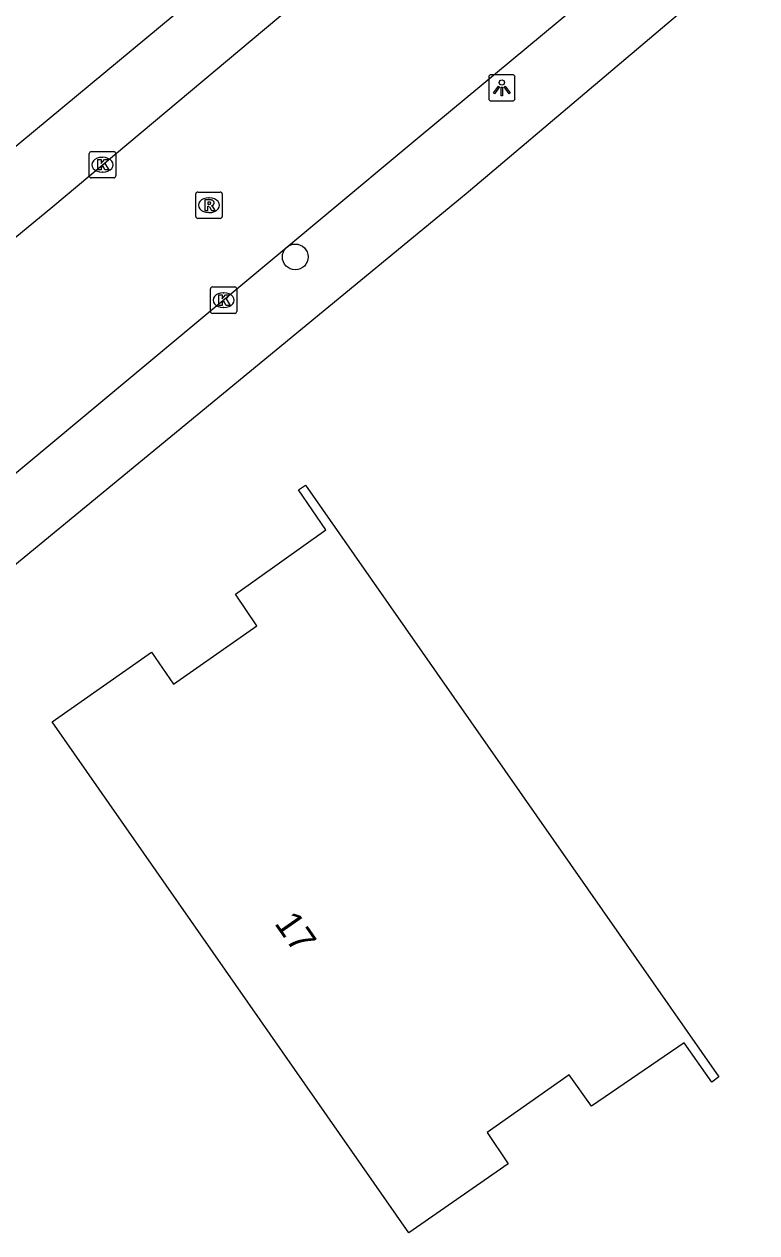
# Model space of a CAD drawing. Extents: x 157466 to 158888, y 383063 to 384677.
# Drawn here: x 158666.28 to 158694.06, y 383769.56 to 383815.4 of the extents above; entities that cross this region are included whole.
import ezdxf

# ---------------------------------------------------------------- set-up
doc = ezdxf.new("R2010")
doc.units = 0
for name, color, linetype in [('IMGEO_Boom', 7, 'Continuous'), ('IMGEO_Kolk', 7, 'Continuous'), ('IMGEO_Lichtpunt', 7, 'Continuous'), ('IMGEO_Pand', 7, 'Continuous'), ('IMGEO_Pand_nummerreeks', 7, 'Continuous'), ('IMGEO_Rijbaan_lokaal_open', 7, 'Continuous'), ('IMGEO_Rioolput', 7, 'Continuous'), ('IMGEO_Voetpad_open', 7, 'Continuous')]:
    doc.layers.add(name, color=color, linetype=linetype)

msp = doc.modelspace()

# ---------------------------------------------------------------- linework, layer by layer
at = {"layer": 'IMGEO_Boom'}
msp.add_circle((158676.557, 383806.569), 0.489, dxfattribs=at)
at = {"layer": 'IMGEO_Kolk'}
for p, q in [((158668.749, 383809.641), (158668.749, 383810.493)), ((158668.824, 383810.567), (158669.676, 383810.567)), ((158669.75, 383810.493), (158669.75, 383809.641)), ((158669.237, 383810.347), (158669.262, 383810.347)), ((158669.676, 383809.567), (158668.824, 383809.567)), ((158669.26, 383809.787), (158669.235, 383809.787)), ((158673.415, 383805.43), (158674.267, 383805.43)), ((158673.34, 383804.504), (158673.34, 383805.356)), ((158673.828, 383805.21), (158673.853, 383805.21)), ((158674.341, 383805.356), (158674.341, 383804.504)), ((158673.851, 383804.65), (158673.826, 383804.65)), ((158674.267, 383804.43), (158673.415, 383804.43))]:
    msp.add_line(p, q, dxfattribs=at)
for points in [[(158668.749, 383809.641), (158668.749, 383810.493)], [(158668.824, 383810.567), (158669.676, 383810.567)], [(158669.75, 383810.493), (158669.75, 383809.641)], [(158669.07, 383810.267), (158669.193, 383810.267), (158669.193, 383810.116), (158669.323, 383810.267), (158669.487, 383810.267), (158669.341, 383810.116), (158669.494, 383809.867), (158669.342, 383809.867), (158669.257, 383810.031), (158669.193, 383809.964), (158669.193, 383809.867), (158669.07, 383809.867), (158669.07, 383810.267)], [(158669.676, 383809.567), (158668.824, 383809.567)], [(158673.415, 383805.43), (158674.267, 383805.43)], [(158673.34, 383804.504), (158673.34, 383805.356)], [(158673.661, 383805.13), (158673.784, 383805.13), (158673.784, 383804.979), (158673.914, 383805.13), (158674.078, 383805.13), (158673.932, 383804.979), (158674.085, 383804.73), (158673.933, 383804.73), (158673.848, 383804.894), (158673.784, 383804.827), (158673.784, 383804.73), (158673.661, 383804.73), (158673.661, 383805.13)], [(158674.341, 383805.356), (158674.341, 383804.504)], [(158674.267, 383804.43), (158673.415, 383804.43)]]:
    msp.add_lwpolyline(points, dxfattribs=at)
for centre, start, end in [((158668.826, 383810.491), 91.552, 178.448), ((158668.826, 383810.491), 91.552, 178.448), ((158669.674, 383810.491), 1.552, 88.448), ((158669.674, 383810.491), 1.552, 88.448), ((158668.826, 383809.643), 181.552, 268.448), ((158668.826, 383809.643), 181.552, 268.448), ((158669.674, 383809.643), 271.552, 358.448), ((158669.674, 383809.643), 271.552, 358.448), ((158673.417, 383805.354), 91.552, 178.448), ((158673.417, 383805.354), 91.552, 178.448), ((158674.265, 383805.354), 1.552, 88.448), ((158674.265, 383805.354), 1.552, 88.448), ((158673.417, 383804.506), 181.552, 268.448), ((158673.417, 383804.506), 181.552, 268.448), ((158674.265, 383804.506), 271.552, 358.448), ((158674.265, 383804.506), 271.552, 358.448)]:
    msp.add_arc(centre, 0.0765, start, end, dxfattribs=at)
for centre, major_axis, ratio, start_param, end_param in [((158669.236, 383810.067), (-0.387, 0.002), 0.722429, 4.712389, 7.853982), ((158669.261, 383810.067), (-0.39, 0.002), 0.717154, 1.570796, 4.712389), ((158673.827, 383804.93), (-0.387, 0.002), 0.722429, 4.712389, 7.853982), ((158673.852, 383804.93), (-0.39, 0.002), 0.717154, 1.570796, 4.712389)]:
    msp.add_ellipse(centre, major_axis=major_axis, ratio=ratio, start_param=start_param, end_param=end_param, dxfattribs=at)
at = {"layer": 'IMGEO_Lichtpunt'}
for p, q in [((158683.893, 383813.386), (158683.893, 383812.579)), ((158683.893, 383813.386), (158683.893, 383812.579)), ((158684.795, 383813.481), (158683.987, 383813.481)), ((158684.795, 383813.481), (158683.987, 383813.481)), ((158684.889, 383812.579), (158684.889, 383813.386)), ((158684.889, 383812.579), (158684.889, 383813.386)), ((158683.987, 383812.485), (158684.795, 383812.485)), ((158683.987, 383812.485), (158684.795, 383812.485))]:
    msp.add_line(p, q, dxfattribs=at)
for points in [[(158684.267, 383813.05), (158684.306, 383813.022), (158684.118, 383812.76), (158684.08, 383812.787), (158684.267, 383813.05)], [(158684.369, 383813.002), (158684.416, 383813.002), (158684.416, 383812.68), (158684.369, 383812.68), (158684.369, 383813.002)], [(158684.479, 383813.022), (158684.517, 383813.049), (158684.704, 383812.787), (158684.665, 383812.759), (158684.479, 383813.022)]]:
    msp.add_lwpolyline(points, dxfattribs=at)
msp.add_circle((158684.392, 383813.184), 0.0994, dxfattribs=at)
for centre, start, end in [((158683.987, 383813.386), 90, 180), ((158683.987, 383813.386), 90, 180), ((158684.795, 383813.386), 0, 90), ((158684.795, 383813.386), 0, 90), ((158683.987, 383812.579), 180, 270), ((158683.987, 383812.579), 180, 270), ((158684.795, 383812.579), 270, 0), ((158684.795, 383812.579), 270, 360)]:
    msp.add_arc(centre, 0.0946, start, end, dxfattribs=at)
at = {"layer": 'IMGEO_Pand'}
msp.add_lwpolyline([(158680.86, 383769.564), (158667.336, 383788.943), (158671.102, 383791.586), (158671.944, 383790.367), (158675.1, 383792.583), (158674.287, 383793.78), (158677.72, 383796.227), (158676.686, 383797.737), (158676.943, 383797.913), (158692.623, 383775.474), (158692.351, 383775.28), (158691.298, 383776.765), (158687.796, 383774.366), (158686.94, 383775.559), (158683.838, 383773.366), (158684.627, 383772.18), (158680.86, 383769.564)], dxfattribs=at)
at = {"layer": 'IMGEO_Rijbaan_lokaal_open'}
for points in [[(158649.719, 383793.9), (158650.35, 383794.454), (158654.385, 383797.786), (158667.367, 383808.487), (158689.175, 383826.772)], [(158692.91, 383820.795), (158681.262, 383811.105), (158677.533, 383808.003), (158663.939, 383796.693)]]:
    msp.add_lwpolyline(points, dxfattribs=at)
at = {"layer": 'IMGEO_Rioolput'}
for p, q in [((158672.786, 383808.105), (158672.786, 383808.957)), ((158672.861, 383809.031), (158673.713, 383809.031)), ((158673.274, 383808.811), (158673.299, 383808.811)), ((158673.787, 383808.957), (158673.787, 383808.105)), ((158673.297, 383808.251), (158673.272, 383808.251)), ((158673.713, 383808.031), (158672.861, 383808.031))]:
    msp.add_line(p, q, dxfattribs=at)
for points in [[(158672.786, 383808.105), (158672.786, 383808.957)], [(158672.861, 383809.031), (158673.713, 383809.031)], [(158673.375, 383808.729), (158673.123, 383808.731), (158673.123, 383808.331)], [(158673.301, 383808.65), (158673.247, 383808.65), (158673.247, 383808.569)], [(158673.787, 383808.957), (158673.787, 383808.105)], [(158673.123, 383808.331), (158673.247, 383808.331), (158673.247, 383808.493), (158673.258, 383808.493)], [(158673.247, 383808.569), (158673.299, 383808.569)], [(158673.305, 383808.464), (158673.376, 383808.331), (158673.516, 383808.331), (158673.451, 383808.457)], [(158673.713, 383808.031), (158672.861, 383808.031)]]:
    msp.add_lwpolyline(points, dxfattribs=at)
for centre, radius, start, end in [((158672.863, 383808.955), 0.0765, 91.552, 178.448), ((158672.863, 383808.955), 0.0765, 91.552, 178.448), ((158673.307, 383808.554), 0.0964, 77.0061, 93.1865), ((158673.321, 383808.611), 0.0378, 276.6634, 79.6772), ((158673.374, 383808.619), 0.109, 350.3612, 89.416), ((158673.711, 383808.955), 0.0765, 1.552, 88.448), ((158673.711, 383808.955), 0.0765, 1.552, 88.448), ((158673.257, 383808.44), 0.0533, 26.0293, 88.6989), ((158673.283, 383808.758), 0.19, 274.7715, 282.9687), ((158673.372, 383808.619), 0.112, 277.5842, 350.9817), ((158673.356, 383808.404), 0.108, 29.5134, 73.7905), ((158672.863, 383808.107), 0.0765, 181.552, 268.448), ((158672.863, 383808.107), 0.0765, 181.552, 268.448), ((158673.711, 383808.107), 0.0765, 271.552, 358.448), ((158673.711, 383808.107), 0.0765, 271.552, 358.448)]:
    msp.add_arc(centre, radius, start, end, dxfattribs=at)
for centre, major_axis, ratio, start_param, end_param in [((158673.273, 383808.531), (-0.387, 0.002), 0.722429, 4.712389, 7.853982), ((158673.298, 383808.531), (-0.39, 0.002), 0.717154, 1.570796, 4.712389)]:
    msp.add_ellipse(centre, major_axis=major_axis, ratio=ratio, start_param=start_param, end_param=end_param, dxfattribs=at)
at = {"layer": 'IMGEO_Voetpad_open'}
for points in [[(158665.631, 383794.659), (158683.038, 383808.972), (158698.492, 383822.059), (158703.128, 383825.758), (158729.211, 383847.528), (158734.83, 383852.288), (158741.082, 383857.398), (158745.448, 383860.998), (158746.525, 383861.94)], [(158648.487, 383796.282), (158686.994, 383828.227)]]:
    msp.add_lwpolyline(points, dxfattribs=at)

# ---------------------------------------------------------------- texts
at = {"layer": 'IMGEO_Pand_nummerreeks'}
msp.add_text('17', height=1, rotation=304.91, dxfattribs=at).set_placement((158675.743, 383781.298))

doc.saveas('drawing.dxf')
